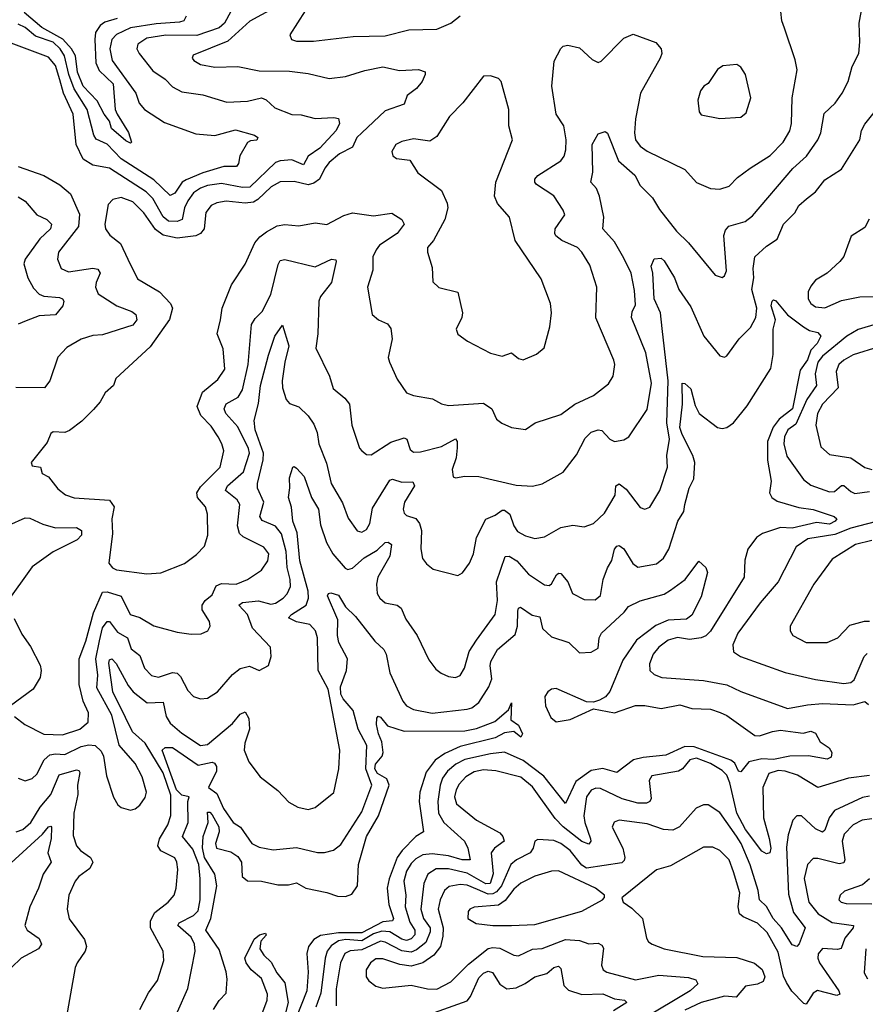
# Model space of a CAD drawing. Extents: x 1443846 to 1577407, y 839182 to 927291.
# Tile 400 of 535: x 1548092 to 1551707, y 887798 to 892009. Entities that reach past the tile are written whole.
import ezdxf

# ---------------------------------------------------------------- set-up
doc = ezdxf.new("R2010")
doc.units = 0

msp = doc.modelspace()

# ---------------------------------------------------------------- linework, layer by layer
at = {"layer": '0CON20XD'}
for points in [[(1549226, 892085), (1549076.2, 892003.8), (1548982.1, 891917.9), (1548833, 891857), (1548829.2, 891845), (1548835.8, 891835), (1548865, 891818.2), (1548925.9, 891805.9), (1549025, 891809.3), (1549115, 891790.5), (1549245, 891789.4), (1549325, 891779.5), (1549415, 891758.6), (1549485, 891766.4), (1549567.2, 891792.8), (1549645, 891807.2), (1549715, 891792.1), (1549796.7, 891796.7), (1549825, 891786.7), (1549825.7, 891775), (1549812.2, 891745), (1549787.9, 891715), (1549748.2, 891685), (1549735, 891647.9), (1549655, 891619.5), (1549554.4, 891525.6), (1549533.3, 891505), (1549515, 891464.6), (1549459.5, 891435), (1549415, 891398.6), (1549396.3, 891375), (1549372.9, 891327.1), (1549349.4, 891310.6), (1549325, 891303.6), (1549265, 891317.3), (1549205, 891316.1), (1549167.2, 891295), (1549109.9, 891240.1), (1549090.8, 891229.2), (1549055, 891225.2), (1548975, 891233.4), (1548934, 891226), (1548910.6, 891215), (1548887.7, 891185), (1548880.3, 891115), (1548865.1, 891094.9), (1548845, 891084.4), (1548765, 891075.6), (1548705, 891087.2), (1548671.6, 891111.6), (1548623.1, 891183.1), (1548575, 891230), (1548525, 891249.3), (1548489.5, 891240.5), (1548470.6, 891219.4), (1548455.9, 891135), (1548458.2, 891115), (1548477.7, 891087.7), (1548522, 891052), (1548554.5, 890985), (1548595, 890901.4), (1548690, 890845), (1548737.1, 890795), (1548745.6, 890775), (1548732.3, 890727.7), (1548649.7, 890610.3), (1548502.5, 890475), (1548493.3, 890445), (1548456.7, 890413.3), (1548436, 890375), (1548407.3, 890342.7), (1548357.6, 890292.4), (1548305, 890251.9), (1548283.9, 890243.9), (1548235, 890245.8), (1548225, 890238.8), (1548208.9, 890201.1), (1548140.8, 890115), (1548145, 890101.2), (1548180, 890095), (1548188.3, 890068.3), (1548215, 890054.5), (1548255, 890003.1), (1548286.9, 889976.9), (1548325, 889963.5), (1548475, 889954), (1548495.8, 889925), (1548485.4, 889874.6), (1548488.3, 889811.7), (1548472.5, 889685), (1548488, 889665), (1548505, 889655.7), (1548635, 889639.4), (1548695, 889642.9), (1548796.2, 889683.8), (1548848.3, 889721.7), (1548882, 889758), (1548895.4, 889805), (1548894.6, 889895), (1548886.4, 889925), (1548851.2, 889965), (1548848.6, 889985), (1548865, 890010.6), (1548948.5, 890095), (1548963.8, 890165), (1548956.1, 890195), (1548939.6, 890225), (1548910.5, 890270.5), (1548866.3, 890316.3), (1548850.6, 890355), (1548873.6, 890416.4), (1548939, 890471), (1548968.8, 890515), (1548961.5, 890601.5), (1548935.7, 890665), (1548950.8, 890725), (1548956.7, 890775), (1548997.1, 890875), (1549055, 890963.8), (1549097.3, 891055), (1549119, 891081), (1549147.6, 891102.4), (1549192.5, 891127.5), (1549225, 891133.5), (1549285, 891128.1), (1549355, 891140), (1549405, 891133.1), (1549478.2, 891171.8), (1549515, 891182.7), (1549605, 891170.9), (1549682.4, 891182.4), (1549725.8, 891155), (1549735.6, 891135), (1549705.4, 891095), (1549630.6, 891045), (1549615.5, 891025), (1549601.9, 890995), (1549602.1, 890937.9), (1549579.4, 890865), (1549598.1, 890748.1), (1549625.4, 890725.4), (1549665, 890708.5), (1549678.5, 890688.5), (1549683.8, 890645), (1549675, 890597.5), (1549667.8, 890565), (1549673.1, 890545), (1549705, 890471.2), (1549745, 890413.8), (1549775, 890401.4), (1549857, 890387), (1549895.6, 890365.6), (1549925, 890359.4), (1550075, 890368.9), (1550110, 890345), (1550130.8, 890300.8), (1550153, 890283), (1550195, 890265.7), (1550255, 890255.8), (1550296.2, 890285), (1550405, 890321.1), (1550465, 890364.5), (1550545, 890401.9), (1550608.7, 890451.3), (1550629.2, 890485), (1550636.7, 890535), (1550632.4, 890552.4), (1550554.5, 890734.5), (1550559.5, 890865), (1550529.1, 890959.1), (1550495.6, 891015), (1550476.7, 891035), (1550410, 891065), (1550384.4, 891085), (1550379.5, 891095), (1550381.8, 891115), (1550421.9, 891175), (1550415.6, 891195), (1550375.8, 891255.8), (1550301.1, 891305), (1550294.5, 891315), (1550295, 891328), (1550306.7, 891343.3), (1550405.5, 891405), (1550419.2, 891425), (1550426.9, 891453.1), (1550428.4, 891495), (1550418.8, 891555), (1550385.3, 891605), (1550367.3, 891725), (1550377.5, 891832.5), (1550405, 891886.7), (1550415, 891896.2), (1550435, 891900), (1550485, 891888.8), (1550539.4, 891839.4), (1550565, 891826), (1550577.6, 891832.4), (1550675, 891930.8), (1550715, 891948), (1550811.2, 891911.2), (1550834.2, 891884.2), (1550836.7, 891865), (1550830.5, 891845), (1550746.1, 891695), (1550724.7, 891585), (1550720.6, 891525), (1550725.4, 891495), (1550745, 891468.5), (1550775, 891447.3), (1550935, 891368.6), (1550985, 891313.3), (1551045, 891286.9), (1551085, 891284.4), (1551125, 891297.1), (1551161.4, 891335), (1551214.4, 891375), (1551301.1, 891428.9), (1551356.6, 891485), (1551385, 891534.3), (1551391.2, 891565), (1551394.7, 891675), (1551415.5, 891795), (1551407.8, 891837.8), (1551362.5, 891972.5), (1551350.8, 892005), (1551342.2, 892085)], [(1548195, 888953.1), (1548275, 888949.7), (1548348.5, 888975), (1548384.7, 889005), (1548386.3, 889045), (1548362.6, 889095), (1548345.3, 889165), (1548345.2, 889275), (1548375, 889350.6), (1548407.7, 889472.3), (1548445, 889560.3), (1548465, 889562.7), (1548525, 889543.2), (1548564.5, 889465), (1548605, 889452.5), (1548665, 889417.3), (1548765, 889389.2), (1548825, 889380.8), (1548867.3, 889382.7), (1548896.7, 889395), (1548906.2, 889415), (1548902.5, 889435), (1548871.5, 889485), (1548871.5, 889505), (1548884.5, 889525), (1548915, 889549.2), (1548932, 889588), (1548955, 889597.8), (1549016.7, 889595), (1549065, 889614.6), (1549125.6, 889655), (1549152.9, 889695), (1549156.7, 889725), (1549135, 889753.3), (1549047.5, 889797.5), (1549031.8, 889811.8), (1549022.6, 889845), (1549032.7, 889935), (1549021.2, 889955), (1548971.5, 889995), (1548980.6, 890015), (1549048.8, 890075), (1549074.4, 890155), (1549070.6, 890175), (1549025, 890267.5), (1548973.7, 890325), (1548965.3, 890345), (1548974.4, 890365.6), (1549025.2, 890394.8), (1549044, 890426), (1549068.6, 890535), (1549082.3, 890705), (1549098.8, 890731.2), (1549129.1, 890760.9), (1549165, 890834.5), (1549197.4, 890962.6), (1549205, 890980), (1549225, 890983.6), (1549355, 890951.8), (1549425, 890984.4), (1549442.7, 890982.7), (1549445.4, 890975), (1549425.4, 890885), (1549378.2, 890825), (1549370, 890805), (1549366.8, 890665), (1549357.8, 890605), (1549416.7, 890485), (1549432.2, 890432.2), (1549481.2, 890391.2), (1549501.5, 890365), (1549512.2, 890275), (1549545, 890176.7), (1549554, 890165), (1549575, 890150), (1549595, 890147.8), (1549678, 890202), (1549735, 890220.4), (1549746.4, 890215), (1549760.9, 890170.9), (1549775, 890160), (1549805, 890160.8), (1549895, 890183.9), (1549955, 890216.4), (1549961.8, 890205), (1549961.7, 890178.3), (1549958.4, 890135), (1549940.9, 890085), (1549945, 890054), (1549955, 890050), (1549995, 890057.1), (1550055, 890055.7), (1550215, 890018.5), (1550285, 890014.4), (1550326.3, 890023.7), (1550415, 890074), (1550472.1, 890147.9), (1550510.1, 890219.9), (1550535, 890245.4), (1550564.5, 890254.5), (1550581.5, 890251.5), (1550615, 890215.8), (1550635, 890205.7), (1550675, 890212.9), (1550696, 890225), (1550775, 890342), (1550793.1, 890455), (1550768.4, 890585), (1550707.2, 890735), (1550710.5, 890759.5), (1550725, 890790), (1550720.8, 890850.8), (1550705.9, 890925), (1550675, 890990), (1550635, 891059.6), (1550585.4, 891115), (1550589.5, 891165), (1550571.4, 891255), (1550557.7, 891287.7), (1550534.4, 891315), (1550542.7, 891357.3), (1550539.5, 891475), (1550565, 891521.2), (1550595, 891531.2), (1550605, 891524), (1550651.8, 891405), (1550722.1, 891345), (1550745, 891300.9), (1550796.8, 891246.8), (1550827.4, 891197.4), (1550899.6, 891105), (1550951.1, 891055), (1551065, 890916.7), (1551095, 890906.7), (1551105.7, 890914.3), (1551114.2, 890935.8), (1551103.1, 891086.9), (1551110.3, 891109.7), (1551124.1, 891125.9), (1551193.5, 891146.5), (1551225, 891170), (1551397.6, 891372.4), (1551455.4, 891425), (1551503.8, 891495), (1551517.7, 891525), (1551531.5, 891608.5), (1551578.1, 891651.9), (1551608.9, 891695), (1551634.3, 891745), (1551651.3, 891808.7), (1551679.4, 891865), (1551684.2, 891915), (1551680.6, 891995), (1551693.5, 892065)], [(1548994.9, 892045.1), (1548967, 891995), (1548945, 891974.8), (1548848.8, 891941.2), (1548716.4, 891943.6), (1548635, 891930.6), (1548596.4, 891905), (1548593.1, 891885), (1548602.1, 891865), (1548661.2, 891791.2), (1548713.6, 891755), (1548745, 891722.1), (1548785, 891701.1), (1548875, 891688.5), (1548977.1, 891657.1), (1549065, 891660.8), (1549125, 891674.6), (1549145, 891666.5), (1549183.1, 891633.1), (1549255, 891603.3), (1549295, 891603.1), (1549355, 891586.9), (1549435, 891591.4), (1549455, 891586.2), (1549458.6, 891565), (1549445.4, 891535), (1549375, 891460.4), (1549325.3, 891425), (1549305, 891388.2), (1549255, 891410.2), (1549205, 891406.4), (1549185, 891399), (1549075, 891293.7), (1549045, 891292), (1548955, 891308.1), (1548895, 891299.7), (1548865, 891289.4), (1548835, 891268.4), (1548810.2, 891235), (1548795.9, 891205), (1548785.8, 891154.2), (1548764.5, 891145.5), (1548727.4, 891147.4), (1548705, 891165.7), (1548660.4, 891245), (1548632.6, 891272.6), (1548475, 891374.3), (1548405, 891387.3), (1548362.9, 891412.9), (1548333.3, 891475), (1548320.2, 891605), (1548278.3, 891695), (1548262.9, 891752.9), (1548245, 891814.1), (1548215, 891849.3), (1548021.3, 891921.3)], [(1548802.9, 892025), (1548792.9, 892005), (1548775, 891998.9), (1548675, 891991.5), (1548566, 891974), (1548505, 891946.1), (1548485.8, 891924.2), (1548477.6, 891885), (1548487.5, 891835), (1548588.2, 891695), (1548603, 891653), (1548625.7, 891625.7), (1548710.1, 891570.1), (1548845, 891521.6), (1548925.5, 891514.5), (1549015, 891538.9), (1549095, 891515.7), (1549110, 891505), (1549105, 891493.8), (1549078.8, 891491.2), (1549066.2, 891483.8), (1549033.3, 891426.7), (1549027.5, 891395), (1549018.8, 891381.2), (1548965, 891382), (1548875, 891354.8), (1548803.5, 891325), (1548785.8, 891314.2), (1548755, 891266.7), (1548735, 891258), (1548665.3, 891325), (1548524.9, 891414.9), (1548465, 891477.6), (1548418, 891498), (1548408.5, 891515), (1548380, 891625), (1548324, 891714), (1548301.1, 891775), (1548283.8, 891855), (1548265, 891885.5), (1548235, 891913.1), (1548159.2, 891939.2), (1548115, 891975.5), (1548085, 891990.2)], [(1548508.6, 892015), (1548455, 891998.7), (1548435.1, 891984.9), (1548416.3, 891955), (1548412.6, 891925), (1548417, 891825), (1548431.5, 891791.5), (1548491.7, 891735), (1548500.4, 891625), (1548508.5, 891605), (1548556.2, 891526.2), (1548570, 891485), (1548565, 891481.4), (1548545, 891490.7), (1548483.6, 891543.6), (1548475.2, 891575.2), (1548452.3, 891605), (1548422.7, 891662.7), (1548363.3, 891725), (1548338.4, 891785), (1548329.7, 891855), (1548313, 891885), (1548275.8, 891925.8), (1548186.6, 891976.6), (1548110.7, 892040.7)], [(1549312.6, 892047.4), (1549246, 891945), (1549253.3, 891925), (1549275, 891918.1), (1549348.3, 891918.3), (1549517.6, 891937.6), (1549655, 891940), (1549755, 891965.8), (1549875, 891969.5), (1549935.4, 891994.6), (1549975, 892025.5)], [(1551085, 891587.1), (1551175, 891592.5), (1551198.3, 891611.7), (1551217.8, 891675), (1551195.7, 891775), (1551175, 891806.7), (1551157.7, 891817.7), (1551097.7, 891812.3), (1551075, 891796.7), (1551035, 891736.7), (1551016.7, 891725), (1551002, 891705), (1550991.2, 891665), (1550997.5, 891615), (1551005, 891602.5), (1551085, 891587.1)], [(1550245, 890554.2), (1550300.9, 890579.1), (1550334.2, 890605.8), (1550358.1, 890695), (1550365.6, 890755), (1550360.6, 890795), (1550321.3, 890901.3), (1550210.6, 891065), (1550185.7, 891165), (1550135, 891223.8), (1550121.4, 891255), (1550127.8, 891315), (1550198.6, 891495), (1550183.1, 891555), (1550182.9, 891625), (1550150, 891745), (1550138.3, 891758.3), (1550105, 891770), (1550075, 891767.5), (1549986.4, 891653.6), (1549929.2, 891595), (1549875, 891510), (1549845, 891489.2), (1549775, 891499.4), (1549725, 891489.1), (1549699.4, 891475), (1549682.9, 891445), (1549686.8, 891426.8), (1549703.3, 891415), (1549759.2, 891409.2), (1549793.8, 891355), (1549895, 891278.8), (1549918.9, 891225), (1549921.9, 891205), (1549910, 891155), (1549860.6, 891065), (1549835.8, 891035), (1549835.7, 891015), (1549855, 890950), (1549858.6, 890888.6), (1549884, 890864), (1549965, 890844), (1549985.3, 890755), (1549982, 890735), (1549957.5, 890685), (1549965, 890664), (1550006.2, 890635), (1550105, 890582.5), (1550155, 890570.8), (1550195, 890584.2), (1550225, 890560.8), (1550245, 890554.2)], [(1550838.6, 890688.6), (1550831.8, 890755), (1550803.9, 890815), (1550798.2, 890925), (1550791.2, 890955), (1550804, 890986), (1550835, 890989.3), (1550848, 890978), (1550891.5, 890905), (1550910, 890855), (1550960.7, 890780.7), (1551016.4, 890656.4), (1551085, 890571.2), (1551105, 890566), (1551115, 890571.2), (1551167.9, 890645), (1551216.6, 890693.4), (1551238.8, 890735), (1551244.2, 890775), (1551221.6, 890855), (1551231, 890905), (1551228.4, 890945), (1551234.7, 890995.3), (1551285, 891040), (1551329.9, 891070.1), (1551357.8, 891135), (1551406.7, 891183.3), (1551423.1, 891215), (1551456.6, 891243.4), (1551495, 891272.9), (1551534.5, 891325), (1551605, 891369.4), (1551683.4, 891495), (1551691.1, 891535), (1551705, 891562.9), (1551785, 891662.9)], [(1548085, 891380.9), (1548195, 891343.3), (1548262.6, 891302.6), (1548309.2, 891265), (1548347.9, 891177.9), (1548342.4, 891125), (1548257.5, 891015), (1548253.3, 890985), (1548269.4, 890945), (1548300.9, 890930.9), (1548405, 890946.2), (1548425, 890942), (1548436.4, 890925), (1548417.9, 890885), (1548415.3, 890865.3), (1548427.4, 890837.4), (1548507.5, 890785), (1548571.2, 890761.2), (1548588.4, 890748.4), (1548592.3, 890725), (1548575, 890703.2), (1548445, 890661.8), (1548405, 890658.9), (1548355, 890643.5), (1548292.7, 890607.3), (1548254.6, 890565.4), (1548220, 890465), (1548197.1, 890435), (1548075, 890435.8)], [(1548085, 891252.3), (1548115, 891232.9), (1548164.3, 891174.3), (1548208.1, 891155), (1548228.2, 891135), (1548222.9, 891115), (1548177.9, 891072.1), (1548114.7, 890985), (1548109.7, 890965), (1548126.3, 890905), (1548150.5, 890860.5), (1548175, 890834.7), (1548195, 890826.2), (1548261.2, 890821.2), (1548275.3, 890815.3), (1548280.6, 890805), (1548275.6, 890785), (1548245, 890747.3), (1548175, 890742.5), (1548118.7, 890721.3), (1548085, 890706.4)], [(1551723.3, 891156.7), (1551705, 891121), (1551646.4, 891083.6), (1551625.4, 891024.6), (1551615, 890996.4), (1551599.1, 890975), (1551544.2, 890925.8), (1551494.2, 890895.8), (1551475, 890869.5), (1551463.7, 890845), (1551462.5, 890815), (1551473.8, 890795), (1551495, 890780.7), (1551535, 890776.2), (1551605, 890807.7), (1551683.5, 890823.5), (1551745, 890824.8)], [(1548604.6, 887775), (1548642.6, 887847.4), (1548680.4, 887899.6), (1548708.2, 887985), (1548705.4, 888025), (1548650.8, 888125), (1548650.7, 888155), (1548669, 888191), (1548726.5, 888235), (1548752.7, 888265), (1548761.1, 888295), (1548767.5, 888375), (1548764.1, 888405), (1548754.7, 888424.7), (1548695, 888453.5), (1548682.5, 888475), (1548689.2, 888505), (1548725, 888565.6), (1548737.3, 888605), (1548737.2, 888692.8), (1548705, 888788.4), (1548628.3, 888915), (1548573.4, 888963.4), (1548543.5, 889025), (1548490.1, 889135), (1548473.4, 889256.6), (1548475, 889270.6), (1548485, 889275.4), (1548503.9, 889255), (1548555, 889161.2), (1548577.1, 889135), (1548636.9, 889086.9), (1548705, 889089.4), (1548718.2, 889028.2), (1548735, 889000.9), (1548785, 888957.6), (1548865, 888904.6), (1548895, 888909.2), (1549001.4, 888998.6), (1549035, 889039.1), (1549055, 889048.9), (1549070.9, 889020.9), (1549073.9, 888975), (1549054.7, 888915), (1549052.1, 888885), (1549071.1, 888835), (1549120.2, 888770.2), (1549195, 888712.9), (1549242.6, 888662.6), (1549281.3, 888641.3), (1549325, 888631.4), (1549355, 888639.2), (1549435, 888703.8), (1549456.4, 888805), (1549461.1, 888885), (1549410, 889145), (1549368.2, 889225), (1549364.6, 889365), (1549356.8, 889395), (1549332.3, 889422.3), (1549275, 889433.7), (1549240.6, 889450.6), (1549253.3, 889465), (1549316.7, 889505), (1549327, 889535), (1549325.2, 889565), (1549289.4, 889695), (1549277.9, 889815), (1549260, 889865), (1549254, 889924), (1549240.5, 889965), (1549246.8, 890006.8), (1549245, 890050), (1549260, 890095), (1549265, 890098.8), (1549275, 890091.2), (1549307.9, 890055), (1549338.8, 889965), (1549369, 889915), (1549378.2, 889848.2), (1549403.4, 889773.4), (1549430, 889725), (1549482.6, 889662.6), (1549495, 889657.3), (1549515, 889662.9), (1549565, 889707.3), (1549620.4, 889739.6), (1549655, 889772.9), (1549667.5, 889775), (1549680.8, 889765), (1549674.7, 889715), (1549622.5, 889625), (1549616.7, 889595), (1549620.4, 889555), (1549631.9, 889535), (1549654.7, 889514.7), (1549705, 889505.5), (1549722.2, 889492.2), (1549742.9, 889445), (1549790.6, 889375), (1549841.7, 889271.7), (1549871.7, 889231.7), (1549893.8, 889213.8), (1549925, 889200.6), (1549955, 889195.7), (1549975, 889204), (1549993.5, 889235), (1550012.9, 889307.1), (1550045, 889355.5), (1550125.3, 889465), (1550135.2, 889524.8), (1550130.9, 889605), (1550167.4, 889712.6), (1550185, 889715.3), (1550217.7, 889695), (1550267.3, 889637.3), (1550335, 889591.5), (1550355, 889589.5), (1550365, 889595.6), (1550387.1, 889635), (1550395, 889641.9), (1550405, 889640), (1550435.2, 889605.2), (1550456, 889555), (1550505, 889528.6), (1550552.7, 889527.3), (1550575, 889546.2), (1550587.1, 889615), (1550605.2, 889664.8), (1550623.8, 889696.2), (1550635, 889744), (1550645, 889756.9), (1550655, 889760), (1550675, 889746.7), (1550712.7, 889682.7), (1550735, 889668.1), (1550815, 889682.3), (1550845, 889706.5), (1550867.2, 889745), (1550906, 889865), (1550931.2, 889905), (1550935.5, 889935), (1550953.7, 890005), (1550974.7, 890045.3), (1550978.2, 890115), (1550970.3, 890145), (1550923.8, 890235), (1550914.9, 890265), (1550925.3, 890364.7), (1550923.8, 890455), (1550935, 890453.1), (1550961.1, 890431.1), (1550979.4, 890359.4), (1550997.5, 890325), (1551075, 890265.6), (1551095, 890260.5), (1551115, 890264.5), (1551143.1, 890285), (1551202.3, 890357.7), (1551303, 890517), (1551313, 890577), (1551312.9, 890685), (1551323.7, 890725), (1551305.3, 890785), (1551308.9, 890805), (1551315, 890810.5), (1551325, 890807.3), (1551375, 890746.4), (1551442.9, 890695)], [(1551825, 890728.6), (1551676.3, 890683.7), (1551629.1, 890655), (1551525, 890570.5), (1551504.2, 890545), (1551493, 890495), (1551498.6, 890445), (1551457.8, 890385), (1551410.8, 890279.2), (1551376.7, 890255), (1551362.5, 890225), (1551359.5, 890195), (1551371.7, 890141.7), (1551442.9, 890042.9), (1551475, 890018.5), (1551555, 889989.3), (1551575, 889990.9), (1551605, 890016.9), (1551615, 890016.9), (1551645, 889990.6), (1551663.3, 889983.3), (1551725, 889991.7)], [(1548085, 888765.7), (1548115, 888753.3), (1548145, 888763.5), (1548165, 888781.5), (1548196.5, 888843.5), (1548221.1, 888865), (1548245, 888869.8), (1548285, 888865.6), (1548355, 888901), (1548387.9, 888907.9), (1548414.4, 888904.4), (1548439.8, 888879.8), (1548449.7, 888859.8), (1548462.5, 888775), (1548493.4, 888683.4), (1548510.9, 888650.9), (1548525, 888640), (1548565, 888628.8), (1548585, 888633.8), (1548605, 888648.8), (1548627.9, 888682.1), (1548634.2, 888705), (1548615, 888770), (1548585, 888827.1), (1548516.4, 888906.4), (1548485.1, 889035), (1548421.8, 889151.8), (1548425.8, 889205), (1548417.7, 889275), (1548432.9, 889352.9), (1548445, 889407.9), (1548465, 889435.5), (1548475, 889434.5), (1548509.2, 889389.2), (1548552.2, 889365), (1548568.7, 889318.7), (1548605, 889289.1), (1548625, 889235.6), (1548654.8, 889204.8), (1548685, 889196.9), (1548745, 889216.7), (1548764.3, 889214.3), (1548779.6, 889199.6), (1548810.5, 889140.5), (1548835, 889114.2), (1548865, 889104.2), (1548895, 889107.1), (1548937.5, 889135), (1549001.9, 889208.1), (1549035, 889234.5), (1549073.6, 889243.6), (1549115, 889225.8), (1549155, 889246.7), (1549167.5, 889285), (1549164.2, 889325), (1549086.7, 889406.7), (1549065.2, 889465), (1549028.9, 889505), (1549044, 889516), (1549113.3, 889523.3), (1549165, 889509), (1549185, 889513.8), (1549218.8, 889535), (1549236, 889554), (1549248.9, 889585), (1549248.6, 889615), (1549235.9, 889665.9), (1549230.8, 889735), (1549210.7, 889810.7), (1549185, 889842.6), (1549127.7, 889867.7), (1549119.1, 889885), (1549135.2, 889945), (1549109.1, 890005), (1549108.1, 890025), (1549132.9, 890127.1), (1549134.3, 890155), (1549098.5, 890255), (1549094.2, 890295), (1549112.4, 890367.6), (1549121.4, 890445), (1549155, 890574), (1549183.2, 890655), (1549215, 890702.5), (1549242.3, 890615), (1549225.2, 890545), (1549214.4, 890465), (1549215.8, 890435), (1549231.4, 890385), (1549245, 890367.5), (1549285, 890353.1), (1549325, 890315.6), (1549349.5, 890279.5), (1549363.5, 890243.5), (1549371.2, 890195), (1549402.8, 890112.8), (1549424.1, 890025), (1549472.1, 889942.1), (1549496.6, 889876.6), (1549535, 889822.9), (1549555, 889816.9), (1549575, 889828.9), (1549589, 889855), (1549600.6, 889919.4), (1549675, 890040), (1549685.6, 890044.4), (1549725, 890031.2), (1549773.1, 890033.1), (1549780, 890015), (1549737.7, 889945), (1549731.2, 889915), (1549735, 889898.8), (1549745, 889888.1), (1549785, 889876.2), (1549801.8, 889855), (1549809.2, 889825), (1549806.2, 889746.2), (1549814.4, 889704.4), (1549831.3, 889681.3), (1549859.4, 889659.4), (1549965, 889632.5), (1549985, 889644), (1550014.5, 889685), (1550032.7, 889725), (1550045.2, 889794.8), (1550085, 889872.7), (1550125, 889889.4), (1550155, 889911.3), (1550165, 889910.9), (1550187.4, 889895), (1550205, 889844.3), (1550220.4, 889820.4), (1550255, 889801.5), (1550295, 889790.5), (1550335, 889797.8), (1550405, 889836.9), (1550457, 889847), (1550505, 889840), (1550545, 889854.2), (1550591.5, 889898.5), (1550637.5, 889975), (1550641.2, 890015), (1550655, 890023.8), (1550685, 890000.8), (1550745, 889922.5), (1550765, 889915.7), (1550786.3, 889923.7), (1550828.2, 889995), (1550862, 890095), (1550858.1, 890145), (1550870, 890215), (1550859.3, 890285), (1550863.9, 890465), (1550838.6, 890688.6)], [(1551442.9, 890695), (1551469.4, 890679.4), (1551505, 890671.5), (1551516.7, 890655), (1551501.1, 890625), (1551474.3, 890595.7), (1551459.7, 890555), (1551429.5, 890510.5), (1551395.5, 890345), (1551338.8, 890301.2), (1551313.7, 890266.3), (1551288.6, 890205), (1551289.2, 890125), (1551304.7, 890035), (1551298.2, 889985), (1551308.1, 889965), (1551330.4, 889950.4), (1551422.8, 889922.8), (1551485, 889913.8), (1551573.8, 889885), (1551585.6, 889875), (1551579.1, 889865), (1551555, 889852.1), (1551498.3, 889858.2), (1551395, 889834.7), (1551345, 889837.8), (1551268.1, 889811.9), (1551241.5, 889795), (1551205, 889744.4), (1551192.7, 889697.3), (1551189.6, 889625), (1551045.9, 889394.1), (1551025.9, 889374.1), (1551005, 889365.2), (1550955, 889358.8), (1550905, 889366.1), (1550864.5, 889355), (1550823.9, 889325), (1550800.4, 889295), (1550784.4, 889254.4), (1550785.7, 889225), (1550805, 889208.9), (1550837.5, 889195), (1551015, 889182.3), (1551115, 889164.7), (1551175, 889135.3), (1551375, 889063.1), (1551460.7, 889079.3), (1551524.1, 889084.1), (1551655, 889078.3), (1551705, 889092.5), (1551720.4, 889080.4)], [(1551765, 890610), (1551655, 890575.7), (1551615, 890553.6), (1551593.5, 890535), (1551583.2, 890505), (1551592, 890435), (1551524.7, 890365), (1551503, 890325), (1551495.3, 890275), (1551517, 890183), (1551555, 890150), (1551645, 890134.7), (1551705, 890094.5), (1551735, 890085.3)], [(1548045, 889847.5), (1548115, 889878.6), (1548135, 889876.9), (1548191, 889851), (1548245, 889836), (1548335, 889836.7), (1548355.6, 889825), (1548355.4, 889805), (1548336.8, 889785), (1548235, 889732.9), (1548145, 889669.6), (1548034.1, 889514.1)], [(1551788.7, 889871.3), (1551645, 889834.9), (1551577, 889807), (1551461.3, 889788.6), (1551412.1, 889755), (1551335.2, 889604.8), (1551257.7, 889515), (1551161.8, 889385), (1551141.4, 889335), (1551144.3, 889305), (1551173.8, 889285), (1551365, 889216.9), (1551495, 889186.7), (1551615, 889170), (1551645, 889174.7), (1551659.6, 889185), (1551701.9, 889285), (1551715, 889298.4)], [(1551735, 889781.4), (1551665, 889764.7), (1551565, 889702.5), (1551487.5, 889595), (1551386, 889415), (1551385.7, 889395), (1551397.1, 889375), (1551455, 889345.5), (1551545, 889345.6), (1551590, 889365), (1551640.7, 889419.3), (1551703.4, 889436.6), (1551725, 889436.9)], [(1548765.9, 887765.9), (1548811.2, 887865), (1548841.6, 888025), (1548838.4, 888055), (1548825.3, 888085), (1548768.5, 888135), (1548773.2, 888146.8), (1548835, 888177.9), (1548855, 888196.9), (1548862.7, 888245), (1548863.7, 888335), (1548856.9, 888395), (1548831.8, 888461.8), (1548787.8, 888515), (1548812.6, 888575), (1548810.6, 888665), (1548815.8, 888685), (1548785, 888691.6), (1548761.7, 888715), (1548700.4, 888885), (1548713.4, 888896.6), (1548745, 888895.7), (1548855, 888820.5), (1548915, 888832.8), (1548925, 888829.4), (1548933.7, 888815), (1548933, 888795), (1548899.6, 888725), (1548935, 888700), (1548962.4, 888635), (1549005, 888575.5), (1549035.6, 888555), (1549083.8, 888485), (1549115, 888469.4), (1549175, 888457.9), (1549275, 888468.7), (1549365, 888447.3), (1549395, 888446.4), (1549433.1, 888456.9), (1549465, 888481.1), (1549555, 888620.9), (1549598, 888735), (1549571.4, 888805), (1549576.1, 888905), (1549538.3, 888975), (1549517.1, 889055), (1549474.2, 889104.1), (1549464.1, 889125), (1549463.6, 889155), (1549489.3, 889225), (1549493, 889275), (1549456, 889346), (1549450.8, 889375), (1549452.6, 889442.6), (1549408, 889545), (1549412.5, 889555), (1549422.6, 889557.4), (1549455, 889548.5), (1549485, 889497.9), (1549527.1, 889457.1), (1549610.6, 889350.6), (1549648.9, 889315), (1549658.2, 889295), (1549673.8, 889215), (1549729.6, 889095), (1549745, 889074.4), (1549775, 889058.2), (1549855, 889043.5), (1550005, 889060), (1550025, 889066.2), (1550055, 889088.8), (1550097.4, 889155), (1550109.8, 889190.2), (1550103.2, 889245), (1550106.5, 889263.5), (1550135.2, 889314.8), (1550210.8, 889379.2), (1550219.8, 889415), (1550221.2, 889478.8), (1550225, 889492), (1550233.4, 889496.6), (1550282.7, 889462.7), (1550315.8, 889455.8), (1550327.3, 889405), (1550365, 889369.5), (1550440, 889345), (1550485, 889301.8), (1550535, 889303.4), (1550565, 889321.5), (1550568.8, 889365), (1550579.5, 889385), (1550676.7, 889475), (1550695, 889499.4), (1550745, 889523.5), (1550847.3, 889552.7), (1550875, 889568.6), (1550937.5, 889615), (1550995, 889693.3), (1551025.8, 889665.8), (1551032, 889645), (1551005, 889540), (1550965, 889462), (1550942.5, 889445), (1550865, 889441), (1550811.8, 889418.2), (1550729.7, 889355), (1550670.1, 889269.9)], [(1548067.8, 889447.8), (1548101.4, 889381.4), (1548137.8, 889327.8), (1548178.7, 889248.7), (1548183.8, 889225), (1548178.5, 889195), (1548149.4, 889145), (1548052.5, 889075)], [(1550670.1, 889269.9), (1550614.8, 889135.2), (1550597, 889113), (1550570.7, 889099.3), (1550545, 889090.6), (1550515, 889091.4), (1550385, 889148.4), (1550365, 889145.2), (1550349.6, 889135), (1550337.5, 889115), (1550340.3, 889075), (1550362.3, 889025), (1550385, 889005.4), (1550445, 889015.7), (1550545, 889061.1), (1550635, 889044.8), (1550724.8, 889075.2), (1550765, 889075.2), (1550835, 889062.5), (1550915, 889078.9), (1550965, 889063.1), (1551045, 889059.6), (1551086.6, 889046.6), (1551115, 889033.1), (1551235, 888947.1), (1551255, 888945.7), (1551310, 888965), (1551345, 888970), (1551408.8, 888961.2), (1551442.3, 888957.7), (1551475, 888966.7), (1551495, 888957.5), (1551515, 888920), (1551553.3, 888895), (1551563.8, 888875), (1551562, 888855), (1551545, 888846.9), (1551465, 888860), (1551385, 888859), (1551315, 888845.5), (1551265, 888847.9), (1551208.9, 888835), (1551175, 888791.9), (1551165, 888795.6), (1551149.5, 888829.5), (1551132.7, 888842.7), (1550975, 888899.3), (1550935, 888900.8), (1550855, 888862.8), (1550757, 888853), (1550716.9, 888843.1), (1550645, 888788.9), (1550585, 888806.8), (1550535, 888798.3), (1550469.3, 888750.7), (1550425, 888656), (1550333.3, 888773.3), (1550245, 888840.2), (1550165, 888875.9), (1550105, 888869.8), (1549995, 888845.1), (1549955.8, 888824.2), (1549920.2, 888795), (1549899.3, 888765), (1549889, 888735), (1549879.8, 888665), (1549883, 888615), (1549905.9, 888575), (1549993.3, 888495), (1550008.2, 888465), (1550017.1, 888415), (1549983.8, 888416.2), (1549925, 888433), (1549855, 888440.7), (1549815, 888437), (1549785, 888419.5), (1549765, 888400), (1549745, 888366.8), (1549734.4, 888325), (1549743, 888265), (1549740.3, 888215), (1549759.3, 888149.3), (1549780.7, 888115), (1549780.8, 888095), (1549765, 888077.5), (1549745, 888071.1), (1549725, 888076.2), (1549675, 888107.3), (1549640.7, 888110.7), (1549605, 888098.7), (1549555, 888069.6), (1549485.7, 888074.3), (1549455, 888068.7), (1549422.8, 888047.2), (1549407, 888025), (1549397.7, 887995), (1549378.8, 887845), (1549357.9, 887785)], [(1548920.4, 887775), (1548945, 887814.4), (1548974.6, 887845.4), (1548978.7, 887905), (1548975, 887936.2), (1548945, 888031.5), (1548887.5, 888115), (1548908.9, 888165), (1548934.8, 888305), (1548925.8, 888355), (1548881.4, 888425), (1548873.3, 888466.7), (1548875.7, 888515), (1548897.6, 888575), (1548895, 888619.2), (1548905, 888619.1), (1548915, 888608.8), (1548942.9, 888557.1), (1548944.5, 888535), (1548929.3, 888485), (1548932.7, 888465), (1548995, 888449.7), (1549025, 888430.4), (1549039.6, 888405), (1549043.1, 888345), (1549065, 888325.9), (1549125, 888323.9), (1549195, 888309), (1549240.8, 888309.2), (1549275, 888316.6), (1549315, 888294.3), (1549405, 888276.2), (1549450.1, 888260.1), (1549485, 888258.2), (1549511.7, 888268.3), (1549536, 888305), (1549540.8, 888395), (1549575.2, 888515), (1549626, 888604), (1549671.1, 888735), (1549661.6, 888761.6), (1549621.7, 888785), (1549610.7, 888805), (1549613.7, 888825), (1549640.9, 888859.1), (1549645.6, 888875), (1549640.4, 888920.4), (1549625.3, 888955), (1549617.1, 888995), (1549618.9, 889021.1), (1549625, 889030), (1549635, 889026), (1549665, 888988.8), (1549735.9, 888965.9), (1549995, 888967.3), (1550045, 888977.8), (1550122.6, 889007.4), (1550182.1, 889057.9), (1550195, 889087.5), (1550191.1, 889015), (1550225, 888992), (1550241.9, 888955), (1550235, 888940), (1550205, 888964.4), (1550165, 888959.5), (1550125, 888936.9), (1549975, 888900), (1549909.2, 888870.7), (1549868.6, 888841.4), (1549829.1, 888790.9), (1549803, 888705), (1549800.2, 888665), (1549818.1, 888535), (1549785, 888515.9), (1549726.5, 888455), (1549705.8, 888425), (1549671.3, 888335), (1549663.5, 888295), (1549670.2, 888225), (1549690, 888165), (1549685.6, 888155), (1549645, 888150.7), (1549555, 888103.1), (1549455, 888103.4), (1549378.1, 888091.9), (1549349.2, 888075), (1549326.2, 888045), (1549319.6, 888015), (1549325.8, 887935), (1549319.2, 887855), (1549268.6, 887725)], [(1548069.1, 889029.1), (1548114.2, 888995), (1548195, 888953.1)], [(1551725, 888776.4), (1551635.2, 888764.8), (1551505, 888725.5), (1551417.4, 888777.4), (1551365, 888795.2), (1551335, 888797.1), (1551295.2, 888784.8), (1551269, 888725), (1551271.4, 888595), (1551296.3, 888506.3), (1551303.4, 888465), (1551299.4, 888445), (1551285, 888441.4), (1551265, 888452.2), (1551195, 888544.8), (1551158.4, 888615), (1551128, 888745), (1551115, 888777.8), (1551095, 888797.7), (1551045, 888828.3), (1550985, 888850.7), (1550956.7, 888843.3), (1550925.2, 888804.8), (1550908.6, 888795), (1550794.4, 888775), (1550783.6, 888755), (1550792.1, 888677.9), (1550785.7, 888665), (1550771.6, 888658.4), (1550735, 888658), (1550667.1, 888677.2), (1550575, 888720.6), (1550555, 888721.8), (1550535, 888713.1), (1550515.3, 888685), (1550504.3, 888604.3), (1550507.5, 888575), (1550532.7, 888505), (1550534.3, 888495), (1550525, 888482.9), (1550495, 888493.7), (1550415, 888556.2), (1550381.8, 888591.8), (1550285, 888728), (1550235, 888769.5), (1550127, 888797), (1550075, 888800.7), (1550035, 888791.7), (1549999.3, 888770.7), (1549970.2, 888739.8), (1549957.3, 888715), (1549951.5, 888685), (1549959.3, 888655), (1550044.4, 888585), (1550145, 888530.7), (1550158, 888515), (1550162.9, 888495), (1550121.8, 888465), (1550107.4, 888445), (1550115.7, 888355.7), (1550103.2, 888315), (1550085, 888313.5), (1550005, 888358.5), (1549925, 888377.5), (1549872.6, 888377.4), (1549836.2, 888353.8), (1549819.8, 888315), (1549807.2, 888205), (1549818, 888165), (1549846.6, 888125), (1549847.1, 888107.1), (1549828.6, 888061.4), (1549788.8, 888031.2), (1549765, 888021), (1549725, 888026.6), (1549655, 888064), (1549635, 888067.6), (1549555, 888030.7), (1549505, 888026.9), (1549481.6, 888015), (1549462.8, 887975), (1549444.5, 887864.5), (1549445, 887791.2)], [(1548076.1, 888536.1), (1548105, 888545.3), (1548139.5, 888575), (1548178.9, 888641.1), (1548224.6, 888695.4), (1548260.5, 888779.5), (1548335, 888800), (1548345, 888798.1), (1548348.7, 888788.7), (1548339.4, 888735), (1548339.8, 888695), (1548323.4, 888615), (1548320, 888520), (1548334.6, 888475), (1548351.8, 888455), (1548394.6, 888425), (1548404.7, 888405), (1548392.1, 888377.9), (1548345, 888344.4), (1548328.9, 888325), (1548302.1, 888265), (1548294.4, 888205), (1548302.8, 888162.8), (1548368.1, 888075), (1548377.8, 888045), (1548372.2, 888025), (1548336.9, 887975), (1548329.4, 887955), (1548284.4, 887705.6)], [(1551725, 888688.2), (1551695, 888682.6), (1551575, 888627.2), (1551553.2, 888595), (1551535, 888542.5), (1551525, 888533.8), (1551495, 888547.8), (1551435, 888603.3), (1551415, 888604.2), (1551398.1, 888585), (1551377.9, 888522.1), (1551370.5, 888469.5), (1551379, 888269), (1551400.2, 888190.2), (1551449.6, 888125), (1551424.3, 888055.7), (1551415, 888045.4), (1551395, 888052.7), (1551348.8, 888125), (1551312.9, 888165), (1551285, 888215.8), (1551255.4, 888245), (1551249.2, 888285), (1551214.9, 888394.9), (1551176.4, 888485), (1551156.2, 888516.2), (1551085, 888618.8), (1551035, 888650.9), (1551015, 888650.5), (1550983.5, 888636.5), (1550912.7, 888557.3), (1550885, 888542.9), (1550845, 888546), (1550775, 888569.7), (1550654.7, 888585.3), (1550633.6, 888576.4), (1550624.6, 888555), (1550670.5, 888465), (1550679.4, 888425), (1550677, 888413), (1550666.5, 888403.5), (1550515, 888380.3), (1550495, 888392.2), (1550444.7, 888455), (1550405, 888485.2), (1550375, 888498.1), (1550306.8, 888503.2), (1550294.6, 888495.4), (1550287.2, 888465), (1550274, 888445), (1550215.6, 888415), (1550191.5, 888395), (1550151.1, 888305), (1550130.9, 888279.1), (1550115, 888270.1), (1550095, 888268.9), (1550048.7, 888288.7), (1550005, 888306.8), (1549975, 888309.5), (1549928.1, 888301.9), (1549908.2, 888285), (1549889.3, 888245), (1549880.8, 888205), (1549901.9, 888125), (1549901.2, 888088.8), (1549891.1, 888045), (1549862.7, 888007.3), (1549814.8, 887975.2), (1549765, 887961.4), (1549717.5, 887967.5), (1549645, 887992.8), (1549615, 887992.3), (1549591.5, 887975), (1549573.6, 887945), (1549572.5, 887915), (1549585, 887898.1), (1549615, 887875.6), (1549645, 887867.1), (1549765, 887879.3), (1549835, 887863.2), (1549875, 887862.5), (1549935, 887893.8), (1550010.1, 887969.9), (1550095, 888036), (1550115, 888040.7), (1550145, 888037.8), (1550205, 888007.5), (1550225, 888004.6), (1550285, 888033.6), (1550325.9, 888035.9), (1550425, 888074.2), (1550485, 888070.9), (1550525, 888056.9), (1550565, 888059.6), (1550581.1, 888051.1), (1550588, 888038), (1550579.5, 887965), (1550587.1, 887945), (1550602, 887935), (1550725, 887902.7), (1550825, 887921.8), (1550951.8, 887911.8), (1550982.2, 887902.2), (1550990.6, 887885), (1550958.2, 887855), (1550755.7, 887734.3)], [(1551735, 888591.7), (1551694.5, 888585.5), (1551655, 888564.7), (1551617.3, 888525), (1551607.8, 888495), (1551620, 888415), (1551615, 888402.3), (1551595, 888398.3), (1551505, 888421.6), (1551485, 888420.8), (1551460, 888395), (1551446.2, 888336.2)], [(1548055, 888402.5), (1548189.2, 888525), (1548215, 888556.7), (1548225, 888560), (1548227.8, 888555), (1548226.7, 888506.7), (1548212.1, 888445), (1548226.5, 888405), (1548191.9, 888355), (1548172.3, 888295), (1548135.2, 888215), (1548112.9, 888135), (1548123.3, 888115), (1548175, 888078.6), (1548184.4, 888055), (1548171.4, 888035), (1548098.6, 887995), (1548056.9, 887955)], [(1551446.2, 888336.2), (1551465.7, 888235), (1551505.3, 888185), (1551565, 888147.7), (1551657.1, 888135), (1551656.2, 888125), (1551619.9, 888080.1), (1551604.1, 888035.9), (1551588.2, 888031.8), (1551525, 888036.9), (1551505.8, 888014.2), (1551504.2, 887995), (1551510.9, 887975), (1551594.6, 887855), (1551598.7, 887841.3), (1551585, 887834.8), (1551502.7, 887857.3), (1551484.5, 887845.5), (1551455, 887797.8), (1551445, 887800.5), (1551393.9, 887853.9), (1551370.6, 887890.6), (1551358, 887918), (1551335, 888020.6), (1551287.4, 888105), (1551246.4, 888145), (1551185, 888171.3), (1551170, 888185), (1551164.2, 888214.2), (1551170.5, 888275), (1551144.2, 888365), (1551125.2, 888415.2), (1551085, 888456.2), (1551055, 888470), (1551015, 888469.5), (1550875, 888390.6), (1550815, 888372.2), (1550667, 888253), (1550672.5, 888235), (1550709.5, 888209.5), (1550755.4, 888165.4), (1550771.2, 888081.2), (1550780, 888065), (1550796.7, 888055), (1550847.5, 888035), (1551012.6, 888002.6), (1551157.7, 887997.7), (1551233.2, 887973.2), (1551266.4, 887946.4), (1551277.3, 887915), (1551270, 887895), (1551246.6, 887883.4), (1551194.6, 887875), (1551155, 887827.8), (1551105, 887833.2), (1551005.4, 887805.4), (1550935, 887772.1)], [(1550114.6, 888134.6), (1550195, 888134.7), (1550295, 888138.4), (1550494.6, 888195.4), (1550583.3, 888245), (1550592.5, 888255), (1550592.5, 888265), (1550554.2, 888295), (1550395, 888368.9), (1550365, 888366.8), (1550295, 888345.2), (1550235, 888315.9), (1550205, 888289.7), (1550167.7, 888242.3), (1550138.4, 888221.6), (1550035, 888212.5), (1550016, 888205), (1550008.6, 888195), (1550007.5, 888165), (1550043.6, 888143.6), (1550114.6, 888134.6)], [(1551725.5, 888335), (1551695, 888308.2), (1551617.9, 888282.1), (1551600, 888265), (1551594.2, 888245), (1551604.7, 888234.7), (1551625, 888229.1), (1551735, 888226.8)], [(1549131.6, 887765), (1549150, 887815), (1549151.1, 887841.1), (1549125, 887908.6), (1549081.5, 887945), (1549060.5, 887975), (1549054.3, 887995.7), (1549093.5, 888076.5), (1549116.7, 888095), (1549142.5, 888102.5), (1549145, 888093.3), (1549122.6, 888067.4), (1549118.1, 888035), (1549135, 888008), (1549167.3, 887977.3), (1549191.7, 887931.7), (1549225, 887890), (1549239.2, 887805), (1549218.3, 887721.7)], [(1551710, 888035), (1551702.4, 887932.4), (1551717.3, 887907.3)], [(1549845.3, 887755.3), (1550005, 887812.4), (1550019.4, 887830.6), (1550055, 887910.4), (1550075, 887930.8), (1550095, 887939.7), (1550113.6, 887933.6), (1550145, 887883.9), (1550175, 887864.1), (1550215, 887867.6), (1550253.4, 887886.6), (1550295, 887915.3), (1550345, 887929.2), (1550375, 887955.3), (1550395, 887960.9), (1550405, 887951.2), (1550418.8, 887878.8), (1550438.6, 887858.6), (1550495, 887840.2), (1550585, 887842.7), (1550635, 887820.7), (1550677.5, 887815), (1550688, 887805), (1550630.2, 887769.8)]]:
    msp.add_lwpolyline(points, dxfattribs=at)

doc.saveas('drawing.dxf')
